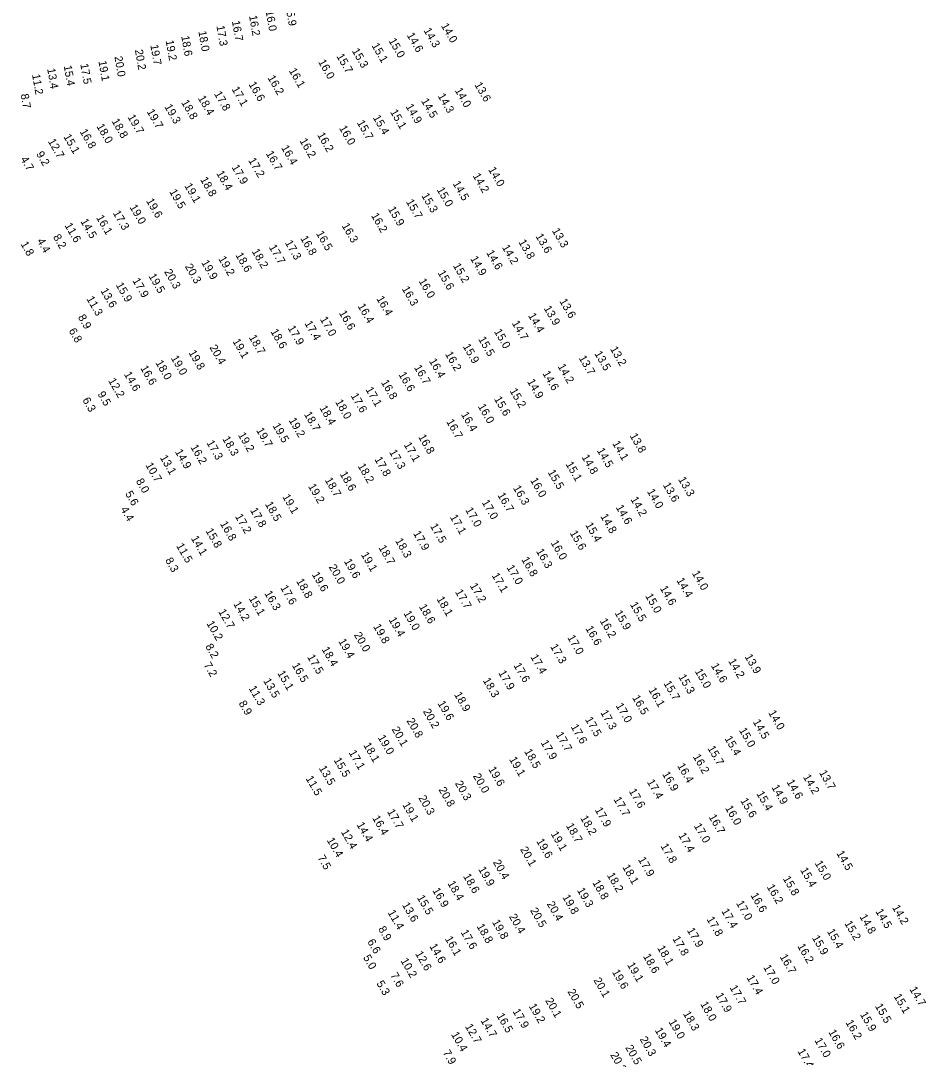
# Model space of a CAD drawing. Extents: x 1023796 to 1112670, y 656573 to 837340.
# Drawn here: x 1032230 to 1032796, y 788606 to 789254 of the extents above; entities that cross this region are included whole.
import ezdxf

# ---------------------------------------------------------------- set-up
doc = ezdxf.new("R2010")
doc.units = 0
doc.layers.add('V-TOPO-SOUN', color=7, linetype='Continuous')

msp = doc.modelspace()

# ---------------------------------------------------------------- texts
at = {"layer": 'V-TOPO-SOUN'}
for s, rotation, p in [('15.9 ', 280, (1032395.7, 789262.97)), ('16.2 ', 280, (1032373, 789256.75)), ('16.0 ', 280, (1032383.36, 789259.72)), ('17.3 ', 280, (1032352.64, 789250.43)), ('16.7 ', 280, (1032362.31, 789253.46)), ('14.3 ', 300, (1032481.87, 789247.7)), ('14.0 ', 300, (1032492.76, 789250.65)), ('18.6 ', 280, (1032330.65, 789244.08)), ('18.0 ', 280, (1032341.34, 789247.07)), ('15.0 ', 300, (1032460.02, 789241.26)), ('14.6 ', 300, (1032471.41, 789244.73)), ('19.7 ', 280, (1032311.32, 789238.5)), ('19.2 ', 280, (1032320.92, 789241.33)), ('15.3 ', 300, (1032437.08, 789234.94)), ('15.1 ', 300, (1032449.4, 789238.25)), ('20.0 ', 280, (1032288.9, 789231.26)), ('20.2 ', 280, (1032301.7, 789235.46)), ('15.7 ', 300, (1032427.44, 789231.6)), ('13.4 ', 280, (1032246.91, 789223.71)), ('15.4 ', 280, (1032257.26, 789225.52)), ('17.5 ', 280, (1032267.6, 789226.62)), ('19.1 ', 280, (1032278.94, 789228.44)), ('16.1 ', 300, (1032397.73, 789222.55)), ('16.0 ', 300, (1032416.07, 789228)), ('11.2 ', 280, (1032237.46, 789220.05)), ('16.2 ', 300, (1032384.44, 789218.09)), ('17.1 ', 300, (1032362, 789211.06)), ('16.6 ', 300, (1032372.56, 789214.1)), ('14.0 ', 300, (1032501.37, 789210.27)), ('13.6 ', 300, (1032513.66, 789213.77)), ('8.7', 280, (1032230.36, 789207.73)), ('18.8 ', 300, (1032330.51, 789202.72)), ('18.4 ', 300, (1032340.92, 789205.42)), ('17.8 ', 300, (1032351.02, 789208.1)), ('14.5 ', 300, (1032480.34, 789203.67)), ('14.3 ', 300, (1032490.71, 789206.77)), ('19.7 ', 300, (1032308.96, 789196.98)), ('19.3 ', 300, (1032319.98, 789200.06)), ('15.1 ', 300, (1032461, 789196.78)), ('14.9 ', 300, (1032470.7, 789200.19)), ('18.8 ', 300, (1032287.03, 789191.03)), ('19.7 ', 300, (1032296.99, 789193.59)), ('15.7 ', 300, (1032440.23, 789190.06)), ('15.4 ', 300, (1032450.2, 789193.25)), ('16.8 ', 300, (1032267.09, 789184.53)), ('18.0 ', 300, (1032277.56, 789187.81)), ('16.0 ', 300, (1032429.08, 789186.74)), ('12.7 ', 300, (1032247.22, 789178.44)), ('15.1 ', 300, (1032256.91, 789181.33)), ('16.2 ', 300, (1032404.42, 789178.73)), ('16.2 ', 300, (1032415.44, 789182.41)), ('9.2', 300, (1032239.88, 789170.54)), ('16.7 ', 300, (1032383.35, 789170.83)), ('16.4 ', 300, (1032392.91, 789174.42)), ('4.7', 300, (1032230.07, 789167.38)), ('17.2 ', 300, (1032372.37, 789166.54)), ('18.4 ', 300, (1032352.43, 789158.49)), ('17.9 ', 300, (1032361.98, 789162.25)), ('14.0 ', 300, (1032522.25, 789160.8)), ('19.1 ', 300, (1032332.48, 789150.65)), ('18.8 ', 300, (1032342.36, 789154.54)), ('14.5 ', 300, (1032500.04, 789152.05)), ('14.2 ', 300, (1032512.57, 789156.9)), ('19.5 ', 300, (1032323.04, 789146.96)), ('15.3 ', 300, (1032480.54, 789144.5)), ('15.0 ', 300, (1032490.09, 789148.19)), ('19.6 ', 300, (1032308.58, 789141.19)), ('15.7 ', 300, (1032470.93, 789140.67)), ('17.3 ', 300, (1032287.79, 789133.64)), ('19.0 ', 300, (1032298.25, 789137.32)), ('16.2 ', 300, (1032449.07, 789132.05)), ('15.9 ', 300, (1032459.66, 789136.15)), ('11.6 ', 300, (1032257.66, 789125.85)), ('14.5 ', 300, (1032267.53, 789128.43)), ('16.1 ', 300, (1032277.36, 789130.76)), ('16.3 ', 300, (1032430.75, 789125.73)), ('8.2', 300, (1032250.4, 789118.7)), ('16.5 ', 300, (1032414.72, 789120.84)), ('13.6 ', 300, (1032551.8, 789119.18)), ('13.3 ', 300, (1032562.08, 789122.62)), ('1.8', 300, (1032230.16, 789114.24)), ('4.4', 300, (1032240.39, 789116.22)), ('17.7 ', 300, (1032385.26, 789112.32)), ('17.3 ', 300, (1032395.28, 789115.06)), ('16.8 ', 300, (1032404.89, 789117.83)), ('14.2 ', 300, (1032530.85, 789112.23)), ('13.8 ', 300, (1032541.16, 789115.49)), ('18.6 ', 300, (1032364.38, 789107.34)), ('18.2 ', 300, (1032374.58, 789109.7)), ('14.6 ', 300, (1032521.04, 789108.87)), ('20.3 ', 300, (1032332.8, 789100.25)), ('19.9 ', 300, (1032343.06, 789102.68)), ('19.2 ', 300, (1032353.72, 789105.04)), ('15.2 ', 300, (1032500.22, 789100.72)), ('14.9 ', 300, (1032511.03, 789105.15)), ('19.5 ', 300, (1032310.1, 789094.21)), ('20.3 ', 300, (1032319.87, 789096.95)), ('15.6 ', 300, (1032490.71, 789096.29)), ('15.9 ', 300, (1032289.63, 789088.65)), ('17.9 ', 300, (1032300.02, 789091.42)), ('16.3 ', 300, (1032468.29, 789086.3)), ('16.0 ', 300, (1032478.81, 789091.12)), ('11.3 ', 300, (1032271.29, 789080.06)), ('13.6 ', 300, (1032280.03, 789085.11)), ('16.4 ', 300, (1032452.4, 789080.15)), ('16.4 ', 300, (1032440.71, 789075.48)), ('13.9 ', 300, (1032556.93, 789074.12)), ('13.6 ', 300, (1032566.72, 789078.55)), ('8.9', 300, (1032265.98, 789068.55)), ('17.0 ', 300, (1032417.16, 789067.3)), ('16.6 ', 300, (1032428.99, 789071.19)), ('14.4 ', 300, (1032547.17, 789069.56)), ('6.8', 300, (1032260.2, 789060.06)), ('17.9 ', 300, (1032396.98, 789061.78)), ('17.4 ', 300, (1032407.49, 789064.73)), ('14.7 ', 300, (1032537.05, 789064.81)), ('19.1 ', 300, (1032362.58, 789053.51)), ('18.7 ', 300, (1032372.74, 789055.94)), ('18.6 ', 300, (1032386.29, 789059.58)), ('15.5 ', 300, (1032516.03, 789054.82)), ('15.0 ', 300, (1032525.91, 789059.6)), ('20.4 ', 300, (1032348.15, 789049.65)), ('15.9 ', 300, (1032506.37, 789050.31)), ('13.2 ', 300, (1032598.37, 789048.71)), ('19.0 ', 300, (1032324.05, 789043)), ('19.8 ', 300, (1032335.06, 789046.37)), ('16.4 ', 300, (1032485.26, 789041.19)), ('16.2 ', 300, (1032495.3, 789045.51)), ('13.7 ', 300, (1032578.76, 789043.05)), ('13.5 ', 300, (1032588.58, 789045.83)), ('16.6 ', 300, (1032304.94, 789036.78)), ('18.0 ', 300, (1032314.39, 789040.09)), ('16.7 ', 300, (1032475.91, 789037.16)), ('14.2 ', 300, (1032565.64, 789037.82)), ('12.2 ', 300, (1032284.9, 789028.86)), ('14.6 ', 300, (1032294.74, 789032.94)), ('16.8 ', 300, (1032455.29, 789027.84)), ('16.6 ', 300, (1032466.23, 789032.75)), ('14.9 ', 300, (1032546.58, 789028.33)), ('14.6 ', 300, (1032556.13, 789033.41)), ('17.1 ', 300, (1032445.62, 789023.4)), ('15.2 ', 300, (1032535.65, 789022.54)), ('6.3', 300, (1032268.78, 789016.78)), ('9.5', 300, (1032278.22, 789020.57)), ('18.0 ', 300, (1032426.66, 789015.6)), ('17.6 ', 300, (1032436.35, 789019.51)), ('15.6 ', 300, (1032525.9, 789017.48)), ('18.4 ', 300, (1032416.87, 789011.83)), ('16.0 ', 300, (1032515.8, 789012.81)), ('19.2 ', 300, (1032397.63, 789004.14)), ('18.7 ', 300, (1032407.18, 789007.93)), ('16.7 ', 300, (1032496.05, 789003.27)), ('16.4 ', 300, (1032505.27, 789007.79)), ('19.7 ', 300, (1032377.31, 788997.9)), ('19.5 ', 300, (1032387.53, 789000.81)), ('17.3 ', 300, (1032346.28, 788990.08)), ('18.3 ', 300, (1032356.17, 788992.55)), ('19.2 ', 300, (1032365.95, 788995.01)), ('17.1 ', 300, (1032469.5, 788988.88)), ('16.8 ', 300, (1032478.53, 788993.74)), ('14.1 ', 300, (1032599.76, 788989.7)), ('13.8 ', 300, (1032610.65, 788994.44)), ('14.9 ', 300, (1032326.58, 788984.47)), ('16.2 ', 300, (1032336.3, 788987.36)), ('17.3 ', 300, (1032460.37, 788984.26)), ('14.5 ', 300, (1032590.1, 788985.29)), ('10.7 ', 300, (1032308.14, 788976.13)), ('13.1 ', 300, (1032317.19, 788980.81)), ('17.8 ', 300, (1032451.2, 788979.76)), ('15.1 ', 300, (1032570.6, 788976.73)), ('14.8 ', 300, (1032580.62, 788981.13)), ('18.6 ', 300, (1032429.52, 788970.6)), ('18.2 ', 300, (1032440.74, 788975.58)), ('15.5 ', 300, (1032559.4, 788971.69)), ('8.0', 300, (1032302.19, 788966.13)), ('19.2 ', 300, (1032409.78, 788962.88)), ('18.7 ', 300, (1032420.16, 788966.82)), ('16.0 ', 300, (1032548.45, 788966.67)), ('13.6 ', 300, (1032631.35, 788963.72)), ('13.3 ', 300, (1032640.92, 788967.22)), ('5.6', 300, (1032295.47, 788958.28)), ('19.1 ', 300, (1032393.67, 788956.38)), ('16.7 ', 300, (1032528.05, 788957.38)), ('16.3 ', 300, (1032537.74, 788961.87)), ('14.0 ', 300, (1032621.45, 788959.67)), ('18.5 ', 300, (1032382.85, 788951.73)), ('17.0 ', 300, (1032518.2, 788952.89)), ('14.6 ', 300, (1032601.94, 788949.75)), ('14.2 ', 300, (1032611.11, 788954.79)), ('4.4', 300, (1032292.59, 788948.52)), ('17.2 ', 300, (1032364.11, 788944.02)), ('17.8 ', 300, (1032373.51, 788947.92)), ('17.1 ', 300, (1032498.34, 788943.61)), ('17.0 ', 300, (1032507.93, 788948.15)), ('14.8 ', 300, (1032592.26, 788944.13)), ('16.8 ', 300, (1032354.75, 788939.51)), ('17.5 ', 300, (1032485.94, 788938.08)), ('15.4 ', 300, (1032582.91, 788938.73)), ('14.1 ', 300, (1032336.58, 788930.38)), ('15.8 ', 300, (1032345.68, 788935.08)), ('17.9 ', 300, (1032475.35, 788933.49)), ('15.6 ', 300, (1032573.22, 788933.69)), ('11.5 ', 300, (1032327.34, 788925.71)), ('18.7 ', 300, (1032453.73, 788924.54)), ('18.3 ', 300, (1032464.12, 788928.88)), ('16.0 ', 300, (1032561.29, 788927.57)), ('19.1 ', 300, (1032442.77, 788920.2)), ('16.3 ', 300, (1032552.14, 788922.33)), ('8.3', 300, (1032320.45, 788916.69)), ('20.0 ', 300, (1032422.63, 788912.48)), ('19.6 ', 300, (1032432.12, 788916.02)), ('17.0 ', 300, (1032533.73, 788912.16)), ('16.8 ', 300, (1032542.98, 788917.17)), ('19.6 ', 300, (1032412.12, 788907.77)), ('17.1 ', 300, (1032524.45, 788907.22)), ('14.0 ', 300, (1032649.51, 788908.61)), ('17.6 ', 300, (1032392.39, 788899.52)), ('18.8 ', 300, (1032402.3, 788903.64)), ('17.2 ', 300, (1032510.76, 788900.85)), ('14.6 ', 300, (1032629.48, 788899.19)), ('14.4 ', 300, (1032639.83, 788904.13)), ('15.1 ', 300, (1032372.69, 788892.84)), ('16.3 ', 300, (1032382.43, 788896.03)), ('18.1 ', 300, (1032490.02, 788892.48)), ('17.7 ', 300, (1032501.55, 788896.95)), ('15.0 ', 300, (1032620.32, 788894.35)), ('14.2 ', 300, (1032363.04, 788889.45)), ('18.6 ', 300, (1032478.99, 788887.69)), ('15.5 ', 300, (1032610.8, 788889.07)), ('12.7 ', 300, (1032353.63, 788884.58)), ('19.4 ', 300, (1032460.06, 788879.57)), ('19.0 ', 300, (1032469.33, 788883.56)), ('16.2 ', 300, (1032591.93, 788878.81)), ('15.9 ', 300, (1032601.2, 788883.79)), ('10.2 ', 300, (1032346.26, 788877.22)), ('19.8 ', 300, (1032450.44, 788875.28)), ('16.6 ', 300, (1032582.94, 788874.12)), ('19.4 ', 300, (1032428.62, 788866.09)), ('20.0 ', 300, (1032438.36, 788870.12)), ('17.0 ', 300, (1032571.66, 788868.41)), ('8.2', 300, (1032345.51, 788862.87)), ('18.4 ', 300, (1032418.23, 788861.07)), ('17.3 ', 300, (1032560.95, 788862.8)), ('17.5 ', 300, (1032409.2, 788856.24)), ('17.4 ', 300, (1032548.63, 788856.32)), ('14.2 ', 300, (1032672.17, 788853.66)), ('13.9 ', 300, (1032682.43, 788856.46)), ('7.2', 300, (1032344.54, 788851.31)), ('15.1 ', 300, (1032390.52, 788846.14)), ('16.5 ', 300, (1032399.64, 788851.09)), ('17.9 ', 300, (1032528.58, 788846.34)), ('17.6 ', 300, (1032538.05, 788850.99)), ('15.0 ', 300, (1032651.28, 788847.38)), ('14.6 ', 300, (1032661.37, 788850.82)), ('13.5 ', 300, (1032381.74, 788841.35)), ('18.3 ', 300, (1032518.86, 788841.64)), ('15.7 ', 300, (1032631.73, 788839.81)), ('15.3 ', 300, (1032641.06, 788843.86)), ('11.3 ', 300, (1032372.65, 788836.67)), ('16.1 ', 300, (1032622.38, 788835.63)), ('8.9', 300, (1032366.38, 788827.35)), ('19.6 ', 300, (1032490.61, 788827.27)), ('18.9 ', 300, (1032500.97, 788832.79)), ('16.5 ', 300, (1032612.18, 788830.84)), ('20.2 ', 300, (1032481.52, 788822.27)), ('17.3 ', 300, (1032592.31, 788821.54)), ('17.0 ', 300, (1032601.88, 788825.87)), ('14.0 ', 300, (1032697.18, 788821.39)), ('20.8 ', 300, (1032471.26, 788816.42)), ('17.5 ', 300, (1032582.75, 788817.22)), ('14.5 ', 300, (1032687.56, 788815.71)), ('20.1 ', 300, (1032461.96, 788811.09)), ('17.7 ', 300, (1032564.37, 788807.82)), ('17.6 ', 300, (1032573.79, 788812.68)), ('15.0 ', 300, (1032678.9, 788810.48)), ('18.1 ', 300, (1032444.27, 788801.18)), ('19.0 ', 300, (1032453.27, 788805.95)), ('17.9 ', 300, (1032555.03, 788802.74)), ('15.4 ', 300, (1032669.88, 788805.29)), ('17.1 ', 300, (1032435.1, 788796.49)), ('18.5 ', 300, (1032544.73, 788797.27)), ('15.7 ', 300, (1032659.22, 788799.21)), ('15.5 ', 300, (1032425.75, 788791.85)), ('19.1 ', 300, (1032535.32, 788792.35)), ('16.4 ', 300, (1032640.32, 788788.29)), ('16.2 ', 300, (1032650.1, 788793.99)), ('13.5 ', 300, (1032416.48, 788786.82)), ('20.0 ', 300, (1032512.72, 788781.9)), ('19.6 ', 300, (1032522.34, 788786.19)), ('16.9 ', 300, (1032630.92, 788783.09)), ('13.7 ', 300, (1032728.92, 788783.97)), ('11.5 ', 300, (1032408.23, 788780.37)), ('20.3 ', 300, (1032501.48, 788777.29)), ('17.4 ', 300, (1032621.4, 788778.2)), ('14.6 ', 300, (1032708.62, 788778.16)), ('14.2 ', 300, (1032718.88, 788781.3)), ('20.3 ', 300, (1032478.66, 788768.21)), ('20.8 ', 300, (1032491.24, 788773.34)), ('17.6 ', 300, (1032610.08, 788772.44)), ('15.4 ', 300, (1032689.77, 788770.84)), ('14.9 ', 300, (1032699.18, 788774.85)), ('19.1 ', 300, (1032468.62, 788763.94)), ('17.7 ', 300, (1032600.52, 788767.33)), ('15.6 ', 300, (1032679.72, 788766.55)), ('16.4 ', 300, (1032449.82, 788755.65)), ('17.7 ', 300, (1032459.11, 788759.61)), ('18.2 ', 300, (1032579.76, 788755.6)), ('17.9 ', 300, (1032588.83, 788760.73)), ('16.7 ', 300, (1032659.95, 788756.35)), ('16.0 ', 300, (1032670.21, 788761.87)), ('14.4 ', 300, (1032440.01, 788751.49)), ('18.7 ', 300, (1032570.82, 788750.84)), ('17.0 ', 300, (1032650.69, 788750.76)), ('12.4 ', 300, (1032430.24, 788746.93)), ('19.1 ', 300, (1032561.32, 788745.73)), ('17.4 ', 300, (1032641.02, 788744.87)), ('10.4 ', 300, (1032421.41, 788741.81)), ('20.1 ', 300, (1032542.18, 788736.12)), ('19.6 ', 300, (1032552.28, 788741.17)), ('17.8 ', 300, (1032629.89, 788738.12)), ('7.5', 300, (1032415.65, 788730.83)), ('17.9 ', 300, (1032615.85, 788729.71)), ('14.5 ', 300, (1032739.74, 788733.64)), ('19.9 ', 300, (1032516, 788723.68)), ('20.4 ', 300, (1032525.21, 788727.97)), ('18.1 ', 300, (1032606.03, 788724.98)), ('15.4 ', 300, (1032717.12, 788723.13)), ('15.0 ', 300, (1032726.21, 788727.45)), ('18.6 ', 300, (1032506.59, 788719.26)), ('18.2 ', 300, (1032596.43, 788719.92)), ('15.8 ', 300, (1032706.28, 788717.81)), ('16.9 ', 300, (1032487.36, 788710.46)), ('18.4 ', 300, (1032496.82, 788714.78)), ('19.3 ', 300, (1032577.75, 788710.51)), ('18.8 ', 300, (1032587.31, 788715.32)), ('16.2 ', 300, (1032696.25, 788712.62)), ('15.5 ', 300, (1032477.72, 788705.92)), ('19.8 ', 300, (1032568.61, 788706.21)), ('16.6 ', 300, (1032686.1, 788707.34)), ('13.6 ', 300, (1032468.41, 788701.36)), ('20.5 ', 300, (1032548.44, 788697.94)), ('20.4 ', 300, (1032558.85, 788701.99)), ('17.4 ', 300, (1032667.87, 788697.49)), ('17.0 ', 300, (1032677.07, 788702.44)), ('14.5 ', 300, (1032764.15, 788697.33)), ('14.2 ', 300, (1032774.54, 788699.78)), ('11.4 ', 300, (1032459.45, 788696.61)), ('20.4 ', 300, (1032535.23, 788694.12)), ('17.8 ', 300, (1032658.67, 788692.44)), ('14.8 ', 300, (1032754.18, 788693.96)), ('8.9', 300, (1032453.48, 788686.38)), ('17.6 ', 300, (1032505.04, 788684.29)), ('18.8 ', 300, (1032515.01, 788688.01)), ('19.8 ', 300, (1032524.67, 788690.6)), ('17.9 ', 300, (1032646.4, 788685.51)), ('15.4 ', 300, (1032733.86, 788684.84)), ('15.2 ', 300, (1032744.74, 788689.85)), ('6.6', 300, (1032446.72, 788678.37)), ('16.1 ', 300, (1032495.21, 788680.2)), ('17.8 ', 300, (1032637.3, 788680.27)), ('15.9 ', 300, (1032724.48, 788680.78)), ('14.6 ', 300, (1032485.51, 788675.55)), ('18.1 ', 300, (1032627.83, 788674.44)), ('16.2 ', 300, (1032715.35, 788675.58)), ('5.0', 300, (1032444.08, 788668.54)), ('10.2 ', 300, (1032467.5, 788666.48)), ('12.6 ', 300, (1032476.64, 788670.9)), ('18.6 ', 300, (1032618.96, 788669.26)), ('16.7 ', 300, (1032704.33, 788669.01)), ('19.6 ', 300, (1032599.6, 788659.43)), ('19.1 ', 300, (1032609.04, 788663.87)), ('17.0 ', 300, (1032694.05, 788662.39)), ('5.3', 300, (1032452.42, 788652.35)), ('7.6', 300, (1032461.12, 788657.44)), ('20.1 ', 300, (1032588.03, 788654.32)), ('17.4 ', 300, (1032683.63, 788655.94)), ('20.5 ', 300, (1032571.74, 788647.2)), ('17.7 ', 300, (1032673.06, 788649.65)), ('14.7 ', 300, (1032785.35, 788648.72)), ('20.1 ', 300, (1032557.86, 788641.64)), ('18.0 ', 300, (1032654.71, 788639.42)), ('17.9 ', 300, (1032664.24, 788644.86)), ('15.1 ', 300, (1032775.55, 788644.25)), ('17.9 ', 300, (1032537.48, 788634.92)), ('19.2 ', 300, (1032547.58, 788638.1)), ('18.3 ', 300, (1032643.88, 788633.4)), ('15.9 ', 300, (1032754.48, 788632.97)), ('15.5 ', 300, (1032763.85, 788638.14)), ('14.7 ', 300, (1032517.43, 788629.15)), ('16.5 ', 300, (1032527.46, 788632.12)), ('19.0 ', 300, (1032634.91, 788628.27)), ('16.2 ', 300, (1032745.42, 788627.93)), ('10.4 ', 300, (1032499.08, 788620.43)), ('12.7 ', 300, (1032507.8, 788625.42)), ('19.4 ', 300, (1032626.31, 788623.1)), ('16.6 ', 300, (1032734.71, 788621.91)), ('20.3 ', 300, (1032616.89, 788617.5)), ('17.0 ', 300, (1032726.05, 788616.7)), ('7.9', 300, (1032493.85, 788609.13)), ('20.6 ', 300, (1032598.49, 788607.7)), ('20.5 ', 300, (1032607.86, 788612.24)), ('17.4 ', 300, (1032715.43, 788609.94))]:
    msp.add_text(s, height=5, rotation=rotation, dxfattribs=at).set_placement(p)

doc.saveas('drawing.dxf')
